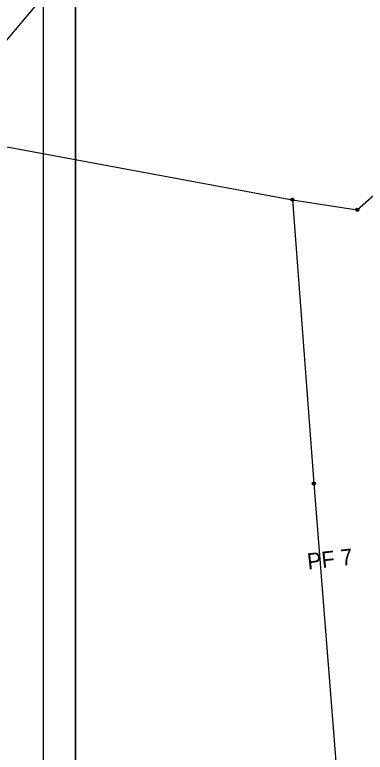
# Model space of a CAD drawing. Extents: x -555887 to -552101, y -1100251 to -1096546.
# Drawn here: x -554318 to -554263.8, y -1097311.4 to -1097197.3 of the extents above; entities that cross this region are included whole.
import ezdxf

# ---------------------------------------------------------------- set-up
doc = ezdxf.new("R2010")
doc.units = 0
for name, color, linetype in [('07_ELEKTRO', 7, 'Continuous'), ('POLYGONY_SITUACE_PF_POPISY', 7, 'Continuous'), ('ram_VC2', 7, 'Continuous'), ('ram_VC6', 7, 'Continuous'), ('ZSST', 7, 'Continuous')]:
    doc.layers.add(name, color=color, linetype=linetype)

msp = doc.modelspace()

# ---------------------------------------------------------------- linework, layer by layer
at = {"layer": '07_ELEKTRO'}
for points in [[(-554539.22, -1097146.24), (-554536.82, -1097177.88), (-554480.45, -1097188.3), (-554412.13, -1097200.87), (-554343.77, -1097213.15), (-554275.08, -1097225.88), (-554265.04, -1097227.44), (-554238.97, -1097204.45), (-554224, -1097191.31), (-554200.75, -1097172.55)], [(-554275.08, -1097225.88), (-554271.76, -1097269.82), (-554266.69, -1097333.7), (-554260.45, -1097409.54), (-554255.84, -1097467.96), (-554251.06, -1097526.24), (-554246.54, -1097579.5), (-554242.27, -1097628.74), (-554241.83, -1097636.18)]]:
    msp.add_lwpolyline(points, dxfattribs=at)
at = {"layer": 'ram_VC2'}
msp.add_lwpolyline([(-554114.88, -1096958.27), (-554342.13, -1096767.04), (-555018.18, -1097570.44), (-554790.93, -1097761.67)], close=True, dxfattribs=at)
msp.add_lwpolyline([(-554114.88, -1096958.27), (-554342.13, -1096767.04), (-555018.18, -1097570.44), (-554790.93, -1097761.67), (-554114.88, -1096958.27)], dxfattribs=at)
at = {"layer": 'ram_VC6'}
for points in [[(-553956.64, -1096765.72), (-554313.64, -1096765.72), (-554313.64, -1097395.72), (-553956.64, -1097395.72)], [(-553961.64, -1096770.72), (-554308.64, -1096770.72), (-554308.64, -1097390.72), (-553961.64, -1097390.72)]]:
    msp.add_lwpolyline(points, close=True, dxfattribs=at)
for points in [[(-553956.64, -1096765.72), (-554313.64, -1096765.72), (-554313.64, -1097395.72), (-553956.64, -1097395.72), (-553956.64, -1096765.72)], [(-553956.64, -1096765.72), (-554313.64, -1096765.72), (-554313.64, -1097395.72), (-553956.64, -1097395.72), (-553956.64, -1096765.72)], [(-553961.64, -1097390.72), (-554308.64, -1097390.72), (-554308.64, -1096770.72), (-553961.64, -1096770.72), (-553961.64, -1097390.72)], [(-553961.64, -1097185.72), (-553961.64, -1097390.72), (-554308.64, -1097390.72), (-554308.64, -1096770.72), (-553961.64, -1096770.72), (-553961.64, -1096975.72), (-553961.64, -1097185.72)]]:
    msp.add_lwpolyline(points, dxfattribs=at)
at = {"layer": 'ZSST'}
for points in [[(-554275.08, -1097225.88), (-554265.04, -1097227.44), (-554238.97, -1097204.45)], [(-554343.77, -1097213.15), (-554275.08, -1097225.88), (-554271.76, -1097269.82)], [(-554271.76, -1097269.82), (-554266.69, -1097333.7), (-554260.45, -1097409.54), (-554255.84, -1097467.96), (-554251.06, -1097526.24), (-554246.54, -1097579.5)]]:
    msp.add_lwpolyline(points, dxfattribs=at)
for centre, radius in [((-554275.08, -1097225.88), 0.25), ((-554275.08, -1097225.88), 0.158), ((-554275.08, -1097225.88), 0.05), ((-554265.04, -1097227.44), 0.25), ((-554265.04, -1097227.44), 0.158), ((-554265.04, -1097227.44), 0.05), ((-554271.76, -1097269.82), 0.25), ((-554271.76, -1097269.82), 0.158), ((-554271.76, -1097269.82), 0.05)]:
    msp.add_circle(centre, radius, dxfattribs=at)

# ---------------------------------------------------------------- texts
at = {"layer": 'POLYGONY_SITUACE_PF_POPISY'}
msp.add_text('PF 7', height=2.5, rotation=6.4771, dxfattribs=at).set_placement((-554272.65, -1097283.13))

doc.saveas('drawing.dxf')
